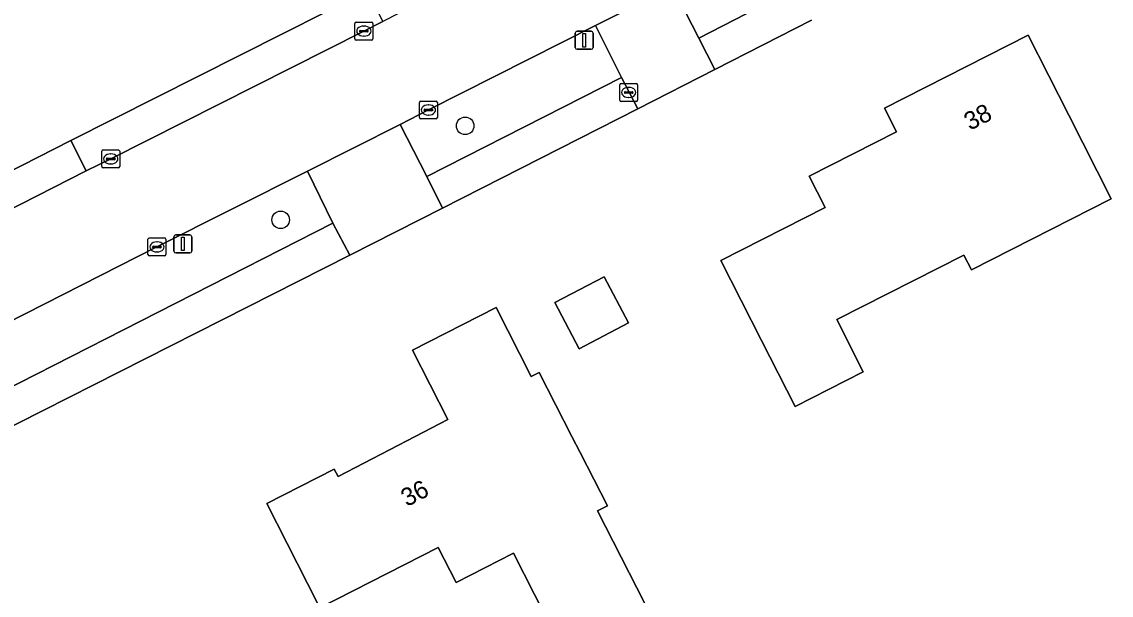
# Model space of a CAD drawing. Extents: x 162722 to 165104, y 384719 to 386284.
# Drawn here: x 164061.9 to 164122.7, y 384991.2 to 385023.1 of the extents above; entities that cross this region are included whole.
import ezdxf

# ---------------------------------------------------------------- set-up
doc = ezdxf.new("R2010")
doc.units = 0
for name, color, linetype in [('IMGEO_Boom', 7, 'Continuous'), ('IMGEO_Brandkraan', 7, 'Continuous'), ('IMGEO_Erf', 7, 'Continuous'), ('IMGEO_Groenvoorziening', 7, 'Continuous'), ('IMGEO_Kolk', 7, 'Continuous'), ('IMGEO_Lichtmast', 7, 'Continuous'), ('IMGEO_Pand', 7, 'Continuous'), ('IMGEO_Pand_nummerreeks', 7, 'Continuous'), ('IMGEO_Parkeervlak_open', 7, 'Continuous'), ('IMGEO_Rijbaan_lokaal_open', 7, 'Continuous'), ('IMGEO_Voetpad_open', 7, 'Continuous')]:
    doc.layers.add(name, color=color, linetype=linetype)

msp = doc.modelspace()

# ---------------------------------------------------------------- linework, layer by layer
at = {"layer": 'IMGEO_Boom'}
for centre in [(164086.652, 385017.305), (164076.376, 385012.068)]:
    msp.add_circle(centre, 0.489, dxfattribs=at)
at = {"layer": 'IMGEO_Brandkraan'}
for p, q in [((164095.264, 385018.737), (164095.264, 385019.589)), ((164095.339, 385019.663), (164096.191, 385019.663)), ((164095.752, 385019.443), (164095.777, 385019.443)), ((164096.265, 385019.589), (164096.265, 385018.737)), ((164095.523, 385019.157), (164095.523, 385019.169)), ((164095.961, 385019.12), (164095.563, 385019.12)), ((164095.566, 385019.206), (164095.964, 385019.206)), ((164095.775, 385018.883), (164095.75, 385018.883)), ((164096.007, 385019.169), (164096.007, 385019.157)), ((164096.191, 385018.663), (164095.339, 385018.663))]:
    msp.add_line(p, q, dxfattribs=at)
for points in [[(164095.264, 385018.737), (164095.264, 385019.589)], [(164095.339, 385019.663), (164096.191, 385019.663)], [(164096.265, 385019.589), (164096.265, 385018.737)], [(164096.191, 385018.663), (164095.339, 385018.663)]]:
    msp.add_lwpolyline(points, dxfattribs=at)
for centre, radius, start, end in [((164095.341, 385019.587), 0.0765, 91.55205, 178.44795), ((164095.341, 385019.587), 0.0765, 91.55205, 178.44795), ((164096.189, 385019.587), 0.0765, 1.55205, 88.44795), ((164096.189, 385019.587), 0.0765, 1.55205, 88.44795), ((164095.341, 385018.739), 0.0765, 181.55205, 268.44795), ((164095.341, 385018.739), 0.0765, 181.55205, 268.44795), ((164095.563, 385019.166), 0.0403, 85.87752, 175.75265), ((164095.56, 385019.156), 0.0366, 178.93798, 274.71019), ((164095.964, 385019.163), 0.043, 264.86636, 352.45326), ((164095.968, 385019.168), 0.0386, 1.73085, 96.63898), ((164096.189, 385018.739), 0.0765, 271.55205, 358.44795), ((164096.189, 385018.739), 0.0765, 271.55205, 358.44795)]:
    msp.add_arc(centre, radius, start, end, dxfattribs=at)
for centre, major_axis, ratio, start_param, end_param in [((164095.751, 385019.163), (-0.387, 0.002), 0.722429, 4.712389, 7.853982), ((164095.776, 385019.163), (-0.39, 0.002), 0.717154, 1.570796, 4.712389)]:
    msp.add_ellipse(centre, major_axis=major_axis, ratio=ratio, start_param=start_param, end_param=end_param, dxfattribs=at)
at = {"layer": 'IMGEO_Erf'}
for points in [[(164045.615, 385006.994), (164045.661, 385006.844), (164057.382, 385012.776), (164064.675, 385016.487), (164081.225, 385024.845), (164087.541, 385028.05), (164101.037, 385034.899)], [(164105.943, 385023.18), (164100.563, 385020.442), (164096.277, 385018.243), (164085.388, 385012.719), (164080.225, 385010.11), (164060.269, 385000), (164056.001, 384997.838), (164051.623, 384995.596), (164027.937, 384983.596), (164021.461, 384980.283), (164001.447, 384970.146), (164000, 384969.419), (163995.555, 384967.187), (163991.381, 384965.08), (163982.898, 384961.628)]]:
    msp.add_lwpolyline(points, dxfattribs=at)
for points in [[(164103.173, 385005.346), (164100.908, 385009.803), (164106.718, 385012.756), (164105.828, 385014.507), (164110.687, 385016.976), (164110.02, 385018.288), (164118.023, 385022.355), (164120.288, 385017.898), (164122.651, 385013.246), (164114.865, 385009.289), (164114.448, 385010.11), (164107.362, 385006.509), (164108.835, 385003.611), (164105.035, 385001.68)], [(164091.657, 385007.457), (164094.403, 385008.897), (164095.75, 385006.329), (164093.005, 385004.889)], [(164075.597, 384996.266), (164079.361, 384998.187), (164079.575, 384997.769), (164083.865, 385000), (164085.68, 385000.944), (164083.712, 385004.818), (164088.374, 385007.187), (164090.332, 385003.334), (164090.774, 385003.559), (164092.606, 385000), (164093.065, 384999.108), (164094.593, 384996.143), (164094.034, 384995.858), (164097.539, 384988.989), (164098.56, 384986.989), (164093.882, 384984.602), (164092.861, 384986.602), (164089.34, 384993.501), (164086.148, 384991.871), (164085.154, 384993.818), (164078.562, 384990.454), (164077.869, 384991.812)]]:
    msp.add_lwpolyline(points, close=True, dxfattribs=at)
at = {"layer": 'IMGEO_Groenvoorziening'}
msp.add_lwpolyline([(164104.574, 385028.285), (164100.766, 385026.367), (164098.211, 385025.06), (164099.678, 385022.179), (164105.03, 385024.959)], dxfattribs=at)
for points in [[(164084.515, 385014.478), (164095.367, 385020.004), (164093.91, 385022.896), (164084.605, 385018.186), (164083.036, 385017.376)], [(164055.122, 384999.59), (164055.928, 385000), (164079.286, 385011.877), (164077.864, 385014.778), (164069.482, 385010.558), (164054.784, 385003.095), (164053.614, 385002.474), (164054.908, 385000)]]:
    msp.add_lwpolyline(points, close=True, dxfattribs=at)
at = {"layer": 'IMGEO_Kolk'}
for p, q in [((164080.51, 385022.153), (164080.51, 385023.005)), ((164080.585, 385023.079), (164081.437, 385023.079)), ((164081.511, 385023.005), (164081.511, 385022.153)), ((164080.769, 385022.573), (164080.769, 385022.585)), ((164081.207, 385022.536), (164080.809, 385022.536)), ((164080.812, 385022.622), (164081.21, 385022.622)), ((164080.998, 385022.859), (164081.023, 385022.859)), ((164081.253, 385022.585), (164081.253, 385022.573)), ((164081.437, 385022.079), (164080.585, 385022.079)), ((164081.021, 385022.299), (164080.996, 385022.299)), ((164084.104, 385017.76), (164084.104, 385018.612)), ((164084.179, 385018.686), (164085.031, 385018.686)), ((164084.363, 385018.18), (164084.363, 385018.192)), ((164084.801, 385018.143), (164084.403, 385018.143)), ((164084.406, 385018.229), (164084.804, 385018.229)), ((164084.592, 385018.466), (164084.617, 385018.466)), ((164084.847, 385018.192), (164084.847, 385018.18)), ((164085.105, 385018.612), (164085.105, 385017.76)), ((164085.031, 385017.686), (164084.179, 385017.686)), ((164084.615, 385017.906), (164084.59, 385017.906)), ((164066.405, 385015.035), (164066.405, 385015.887)), ((164066.48, 385015.961), (164067.332, 385015.961)), ((164066.893, 385015.741), (164066.918, 385015.741)), ((164067.406, 385015.887), (164067.406, 385015.035)), ((164066.664, 385015.455), (164066.664, 385015.467)), ((164067.102, 385015.418), (164066.704, 385015.418)), ((164066.707, 385015.504), (164067.105, 385015.504)), ((164066.916, 385015.181), (164066.891, 385015.181)), ((164067.148, 385015.467), (164067.148, 385015.455)), ((164067.332, 385014.961), (164066.48, 385014.961)), ((164068.981, 385010.132), (164068.981, 385010.984)), ((164069.056, 385011.058), (164069.908, 385011.058)), ((164069.469, 385010.838), (164069.494, 385010.838)), ((164069.982, 385010.984), (164069.982, 385010.132)), ((164069.24, 385010.552), (164069.24, 385010.564)), ((164069.678, 385010.515), (164069.28, 385010.515)), ((164069.283, 385010.601), (164069.681, 385010.601)), ((164069.492, 385010.278), (164069.467, 385010.278)), ((164069.724, 385010.564), (164069.724, 385010.552)), ((164069.908, 385010.058), (164069.056, 385010.058))]:
    msp.add_line(p, q, dxfattribs=at)
for points in [[(164080.51, 385022.153), (164080.51, 385023.005)], [(164080.585, 385023.079), (164081.437, 385023.079)], [(164081.511, 385023.005), (164081.511, 385022.153)], [(164081.437, 385022.079), (164080.585, 385022.079)], [(164084.104, 385017.76), (164084.104, 385018.612)], [(164084.179, 385018.686), (164085.031, 385018.686)], [(164085.105, 385018.612), (164085.105, 385017.76)], [(164085.031, 385017.686), (164084.179, 385017.686)], [(164066.405, 385015.035), (164066.405, 385015.887)], [(164066.48, 385015.961), (164067.332, 385015.961)], [(164067.406, 385015.887), (164067.406, 385015.035)], [(164067.332, 385014.961), (164066.48, 385014.961)], [(164068.981, 385010.132), (164068.981, 385010.984)], [(164069.056, 385011.058), (164069.908, 385011.058)], [(164069.982, 385010.984), (164069.982, 385010.132)], [(164069.908, 385010.058), (164069.056, 385010.058)]]:
    msp.add_lwpolyline(points, dxfattribs=at)
for centre, radius, start, end in [((164080.587, 385023.003), 0.0765, 91.55205, 178.44795), ((164080.587, 385023.003), 0.0765, 91.55205, 178.44795), ((164081.435, 385023.003), 0.0765, 1.55205, 88.44795), ((164081.435, 385023.003), 0.0765, 1.55205, 88.44795), ((164080.809, 385022.582), 0.0403, 85.87752, 175.75265), ((164080.806, 385022.572), 0.0366, 178.93798, 274.71019), ((164081.21, 385022.579), 0.043, 264.86636, 352.45326), ((164081.214, 385022.584), 0.0386, 1.73085, 96.63898), ((164080.587, 385022.155), 0.0765, 181.55205, 268.44795), ((164080.587, 385022.155), 0.0765, 181.55205, 268.44795), ((164081.435, 385022.155), 0.0765, 271.55205, 358.44795), ((164081.435, 385022.155), 0.0765, 271.55205, 358.44795), ((164084.181, 385018.61), 0.0765, 91.55205, 178.44795), ((164084.181, 385018.61), 0.0765, 91.55205, 178.44795), ((164084.403, 385018.189), 0.0403, 85.87752, 175.75265), ((164084.4, 385018.179), 0.0366, 178.93798, 274.71019), ((164084.804, 385018.186), 0.043, 264.86636, 352.45326), ((164084.808, 385018.191), 0.0386, 1.73085, 96.63898), ((164085.029, 385018.61), 0.0765, 1.55205, 88.44795), ((164085.029, 385018.61), 0.0765, 1.55205, 88.44795), ((164084.181, 385017.762), 0.0765, 181.55205, 268.44795), ((164084.181, 385017.762), 0.0765, 181.55205, 268.44795), ((164085.029, 385017.762), 0.0765, 271.55205, 358.44795), ((164085.029, 385017.762), 0.0765, 271.55205, 358.44795), ((164066.482, 385015.885), 0.0765, 91.55205, 178.44795), ((164066.482, 385015.885), 0.0765, 91.55205, 178.44795), ((164067.33, 385015.885), 0.0765, 1.55205, 88.44795), ((164067.33, 385015.885), 0.0765, 1.55205, 88.44795), ((164066.704, 385015.464), 0.0403, 85.87752, 175.75265), ((164066.701, 385015.454), 0.0366, 178.93798, 274.71019), ((164067.105, 385015.461), 0.043, 264.86636, 352.45326), ((164067.109, 385015.466), 0.0386, 1.73085, 96.63898), ((164066.482, 385015.037), 0.0765, 181.55205, 268.44795), ((164066.482, 385015.037), 0.0765, 181.55205, 268.44795), ((164067.33, 385015.037), 0.0765, 271.55205, 358.44795), ((164067.33, 385015.037), 0.0765, 271.55205, 358.44795), ((164069.058, 385010.982), 0.0765, 91.55205, 178.44795), ((164069.058, 385010.982), 0.0765, 91.55205, 178.44795), ((164069.906, 385010.982), 0.0765, 1.55205, 88.44795), ((164069.906, 385010.982), 0.0765, 1.55205, 88.44795), ((164069.28, 385010.561), 0.0403, 85.87752, 175.75265), ((164069.277, 385010.551), 0.0366, 178.93798, 274.71019), ((164069.681, 385010.558), 0.043, 264.86636, 352.45326), ((164069.685, 385010.563), 0.0386, 1.73085, 96.63898), ((164069.058, 385010.134), 0.0765, 181.55205, 268.44795), ((164069.058, 385010.134), 0.0765, 181.55205, 268.44795), ((164069.906, 385010.134), 0.0765, 271.55205, 358.44795), ((164069.906, 385010.134), 0.0765, 271.55205, 358.44795)]:
    msp.add_arc(centre, radius, start, end, dxfattribs=at)
for centre, major_axis, ratio, start_param, end_param in [((164080.997, 385022.579), (-0.387, 0.002), 0.722429, 4.712389, 7.853982), ((164081.022, 385022.579), (-0.39, 0.002), 0.717154, 1.570796, 4.712389), ((164084.591, 385018.186), (-0.387, 0.002), 0.722429, 4.712389, 7.853982), ((164084.616, 385018.186), (-0.39, 0.002), 0.717154, 1.570796, 4.712389), ((164066.892, 385015.461), (-0.387, 0.002), 0.722429, 4.712389, 7.853982), ((164066.917, 385015.461), (-0.39, 0.002), 0.717154, 1.570796, 4.712389), ((164069.468, 385010.558), (-0.387, 0.002), 0.722429, 4.712389, 7.853982), ((164069.493, 385010.558), (-0.39, 0.002), 0.717154, 1.570796, 4.712389)]:
    msp.add_ellipse(centre, major_axis=major_axis, ratio=ratio, start_param=start_param, end_param=end_param, dxfattribs=at)
at = {"layer": 'IMGEO_Lichtmast'}
for p, q in [((164092.789, 385021.669), (164092.789, 385022.469)), ((164092.789, 385022.469), (164092.789, 385021.669)), ((164092.889, 385022.569), (164093.679, 385022.569)), ((164093.679, 385022.569), (164092.889, 385022.569)), ((164093.779, 385022.469), (164093.779, 385021.669)), ((164093.779, 385021.669), (164093.779, 385022.469)), ((164093.679, 385021.569), (164092.889, 385021.569)), ((164092.889, 385021.569), (164093.679, 385021.569)), ((164070.429, 385010.329), (164070.429, 385011.129)), ((164070.429, 385011.129), (164070.429, 385010.329)), ((164070.529, 385011.229), (164071.319, 385011.229)), ((164071.319, 385011.229), (164070.529, 385011.229)), ((164071.419, 385011.129), (164071.419, 385010.329)), ((164071.419, 385010.329), (164071.419, 385011.129)), ((164071.319, 385010.229), (164070.529, 385010.229)), ((164070.529, 385010.229), (164071.319, 385010.229))]:
    msp.add_line(p, q, dxfattribs=at)
for points in [[(164093.209, 385022.444), (164093.359, 385022.444), (164093.359, 385021.694), (164093.209, 385021.694), (164093.209, 385022.444)], [(164070.849, 385011.104), (164070.999, 385011.104), (164070.999, 385010.354), (164070.849, 385010.354), (164070.849, 385011.104)]]:
    msp.add_lwpolyline(points, dxfattribs=at)
for centre, start, end in [((164092.889, 385022.469), 90, 180), ((164092.889, 385022.469), 90, 180), ((164093.679, 385022.469), 0, 90), ((164093.679, 385022.469), 360, 90), ((164092.889, 385021.669), 180, 270), ((164092.889, 385021.669), 180, 270), ((164093.679, 385021.669), 270, 0), ((164093.679, 385021.669), 270, 0), ((164070.529, 385011.129), 90, 180), ((164070.529, 385011.129), 90, 180), ((164071.319, 385011.129), 0, 90), ((164071.319, 385011.129), 360, 90), ((164070.529, 385010.329), 180, 270), ((164070.529, 385010.329), 180, 270), ((164071.319, 385010.329), 270, 0), ((164071.319, 385010.329), 270, 0)]:
    msp.add_arc(centre, 0.1, start, end, dxfattribs=at)
at = {"layer": 'IMGEO_Pand'}
for points in [[(164103.173, 385005.346), (164105.035, 385001.68), (164108.835, 385003.611), (164107.362, 385006.509), (164114.448, 385010.11), (164114.865, 385009.289), (164122.651, 385013.246), (164120.288, 385017.898), (164118.023, 385022.355), (164110.02, 385018.288), (164110.687, 385016.976), (164105.828, 385014.507), (164106.718, 385012.756), (164100.908, 385009.803)], [(164091.657, 385007.457), (164093.005, 385004.889), (164095.75, 385006.329), (164094.403, 385008.897)], [(164093.065, 384999.108), (164092.606, 385000), (164090.774, 385003.559), (164090.332, 385003.334), (164088.374, 385007.187), (164083.712, 385004.818), (164085.68, 385000.944), (164083.865, 385000), (164079.575, 384997.769), (164079.361, 384998.187), (164075.597, 384996.266), (164077.869, 384991.812), (164078.562, 384990.454), (164085.154, 384993.818), (164086.148, 384991.871), (164089.34, 384993.501), (164092.861, 384986.602), (164093.882, 384984.602), (164098.56, 384986.989), (164097.539, 384988.989), (164094.034, 384995.858), (164094.593, 384996.143)]]:
    msp.add_lwpolyline(points, close=True, dxfattribs=at)
at = {"layer": 'IMGEO_Parkeervlak_open'}
msp.add_lwpolyline([(164064.675, 385016.487), (164065.538, 385014.795), (164066.906, 385015.461), (164081.011, 385022.579), (164082.061, 385023.117), (164081.225, 385024.845)], close=True, dxfattribs=at)
at = {"layer": 'IMGEO_Rijbaan_lokaal_open'}
for points in [[(164101.609, 385033.009), (164096.471, 385030.405), (164088.372, 385026.349), (164082.061, 385023.117), (164081.011, 385022.579), (164066.906, 385015.461), (164065.538, 385014.795), (164058.234, 385011.087), (164052.18, 385007.948), (164046.901, 385005.343), (164046.648, 385005.238), (164034.319, 384998.907), (164034.19, 384998.857), (164031.839, 384997.657), (164016.722, 384989.956), (164015.73, 384989.449), (164012.885, 384988.012), (164002.685, 384982.806), (164000, 384981.448), (163998.758, 384980.82), (163995.493, 384979.191), (163988.741, 384975.747), (163986.456, 384974.572)], [(163989.052, 384969.703), (163993.208, 384971.822), (163999.171, 384974.857), (164000, 384975.271), (164000.843, 384975.693), (164016.445, 384983.616), (164019.048, 384984.967), (164025.477, 384988.187), (164048.752, 385000), (164049.239, 385000.247), (164053.614, 385002.474), (164054.784, 385003.095), (164069.482, 385010.558), (164077.864, 385014.778), (164083.036, 385017.376), (164084.605, 385018.186), (164093.91, 385022.896), (164098.211, 385025.06), (164100.766, 385026.367), (164104.574, 385028.285)]]:
    msp.add_lwpolyline(points, dxfattribs=at)
at = {"layer": 'IMGEO_Voetpad_open'}
for points in [[(164095.367, 385020.004), (164096.277, 385018.243), (164100.563, 385020.442), (164099.678, 385022.179), (164098.211, 385025.06), (164093.91, 385022.896)], [(164084.515, 385014.478), (164085.388, 385012.719), (164096.277, 385018.243), (164095.367, 385020.004)], [(164083.036, 385017.376), (164077.864, 385014.778), (164079.286, 385011.877), (164080.225, 385010.11), (164085.388, 385012.719), (164084.515, 385014.478)], [(164058.234, 385011.087), (164065.538, 385014.795), (164064.675, 385016.487), (164057.382, 385012.776)], [(164055.122, 384999.59), (164056.001, 384997.838), (164060.269, 385000), (164080.225, 385010.11), (164079.286, 385011.877), (164055.928, 385000)]]:
    msp.add_lwpolyline(points, close=True, dxfattribs=at)
msp.add_lwpolyline([(164105.03, 385024.959), (164099.678, 385022.179), (164100.563, 385020.442), (164105.943, 385023.18)], dxfattribs=at)

# ---------------------------------------------------------------- texts
at = {"layer": 'IMGEO_Pand_nummerreeks'}
for s, rotation, p in [('38', 26.93897, (164114.774, 385017.024)), ('36', 27.47906, (164083.407, 384996.065))]:
    msp.add_text(s, height=1, rotation=rotation, dxfattribs=at).set_placement(p)

doc.saveas('drawing.dxf')
